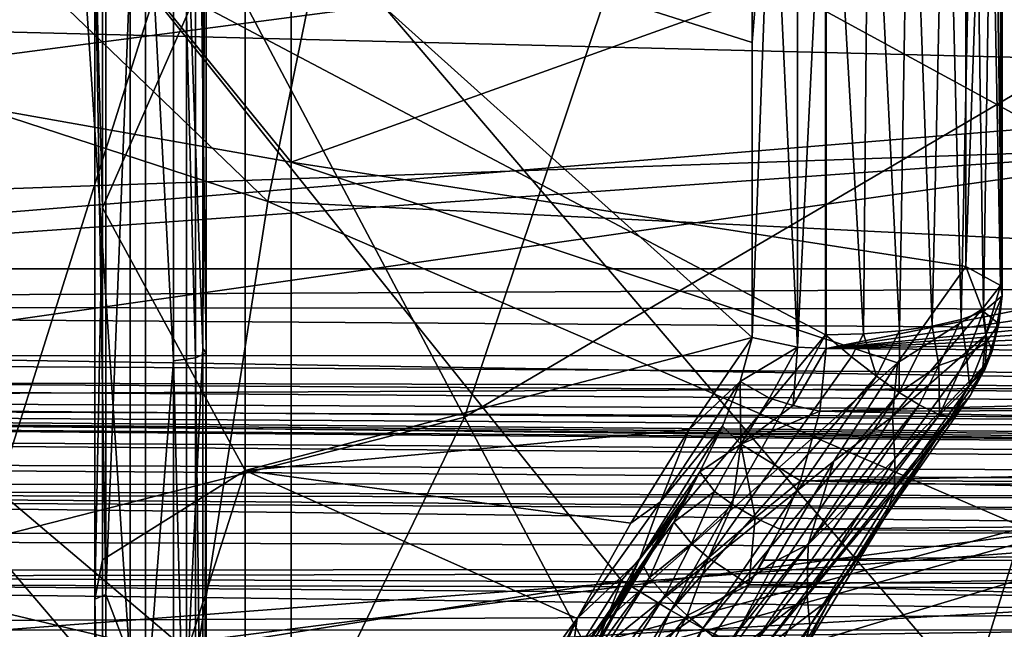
# Model space of a CAD drawing. Header units: metres. Extents: x -150 to 146, y -127 to 82.
# Tile 251 of 382: x 133.03 to 134.66, y 2.4 to 3.41. Entities that reach past the tile are written whole.
import ezdxf

# ---------------------------------------------------------------- set-up
doc = ezdxf.new("R2010")
doc.units = ezdxf.units.M
doc.layers.add('solid_ELLA_AP_WANNE_SW0001', color=7, linetype='CONTINUOUS')

msp = doc.modelspace()

# ---------------------------------------------------------------- linework, layer by layer
at = {"layer": 'solid_ELLA_AP_WANNE_SW0001'}
for points in [[(129.853088, 4.381508, -22.578804), (136.228745, 5.025843, -22.444174), (136.109146, 3.355218, -22.753956)], [(132.015564, 2.840311, 17.958), (133.303772, 3.624611, 16.717237), (132.636765, 4.884572, 16.994432)], [(133.4776, 3.177423, -13.752546), (132.246765, 4.689297, -14.628755), (132.246765, 3.395717, -14.981958)], [(133.4776, 3.177423, -13.752546), (133.4776, 4.37739, -13.418905), (132.246765, 4.689297, -14.628755)], [(133.765945, 2.753757, -16.449776), (133.129791, 3.954199, -16.801424), (134.378601, 4.580938, -15.40819)], [(133.765945, 2.753757, -16.449776), (134.378601, 4.580938, -15.40819), (134.971588, 3.461961, -15.051627)], [(133.439011, 3.11209, -20.136883), (131.962814, 4.531204, -20.862259), (131.784515, 3.652498, -21.143141)], [(133.439011, 3.11209, -20.136883), (133.590683, 3.851442, -19.897945), (131.962814, 4.531204, -20.862259)], [(129.853088, 2.465188, -22.867506), (129.853088, 4.381508, -22.578804), (136.109146, 3.355218, -22.753956)], [(134.599106, 3.579526, -12.258914), (133.4776, 4.37739, -13.418905), (133.4776, 3.177423, -13.752546)], [(133.33075, 2.867922, 16.823189), (133.33075, 4.276328, 16.521431), (133.303772, 3.624611, 16.717237)], [(133.336044, 4.264346, 16.475138), (133.33075, 4.276328, 16.521431), (133.33075, 2.867922, 16.823189)], [(133.336044, 4.264346, 16.475138), (133.336044, 2.859886, 16.776051), (133.318405, 4.253131, 16.43181)], [(133.336044, 4.264346, 16.475138), (133.33075, 2.867922, 16.823189), (133.336044, 2.859886, 16.776051)], [(133.281891, 4.245278, 16.401472), (133.281891, 2.847099, 16.701038), (133.235184, 3.730802, 16.515158)], [(133.318405, 4.253131, 16.43181), (133.318405, 2.852365, 16.73193), (133.281891, 4.245278, 16.401472)], [(133.318405, 2.852365, 16.73193), (133.281891, 2.847099, 16.701038), (133.281891, 4.245278, 16.401472)], [(133.336044, 2.859886, 16.776051), (133.318405, 2.852365, 16.73193), (133.318405, 4.253131, 16.43181)], [(129.547379, 4.215, -4.698092), (129.547379, 3, -4.698092), (141.452621, 3, -4.594197)], [(141.452621, 4.215, -4.594197), (129.547379, 4.215, -4.698092), (141.452621, 3, -4.594197)], [(131.434616, 3.697366, 21.343824), (133.096268, 4.063684, 20.210827), (133.229965, 2.038645, 20.421442)], [(133.096268, 4.063684, 20.210827), (134.695877, 4.053926, 18.993496), (134.829865, 2.03381, 19.204546)], [(133.229965, 2.038645, 20.421442), (133.096268, 4.063684, 20.210827), (134.829865, 2.03381, 19.204546)], [(134.636276, 4.051929, -12.044239), (134.599106, 3.579526, -12.258914), (134.599106, 3.003947, -12.412505)], [(134.656982, 2.972487, -12.282502), (134.636276, 4.051929, -12.044239), (134.599106, 3.003947, -12.412505)], [(134.656982, 4.029456, -11.977439), (134.636276, 4.051929, -12.044239), (134.656982, 2.972487, -12.282502)], [(134.659943, 4.006052, -11.907873), (134.656982, 4.029456, -11.977439), (134.656982, 2.972487, -12.282502)], [(134.644974, 3.983121, -11.83971), (134.659943, 4.006052, -11.907873), (134.659943, 2.955223, -12.211174)], [(134.659943, 4.006052, -11.907873), (134.656982, 2.972487, -12.282502), (134.659943, 2.955223, -12.211174)], [(134.366196, 3.990658, -11.6224), (134.366196, 2.890479, -11.943645), (133.209961, 3.501544, -11.757938)], [(134.42923, 2.89232, -11.95125), (134.366196, 2.890479, -11.943645), (134.366196, 3.990658, -11.6224)], [(134.42923, 2.89232, -11.95125), (134.366196, 3.990658, -11.6224), (134.438354, 3.921513, -11.656581)], [(134.612976, 3.962037, -11.77704), (134.644974, 3.983121, -11.83971), (134.62854, 2.929128, -12.103343)], [(134.644974, 3.983121, -11.83971), (134.659943, 2.955223, -12.211174), (134.62854, 2.929128, -12.103343)], [(134.591705, 2.915938, -12.048841), (134.565872, 3.944065, -11.723617), (134.612976, 3.962037, -11.77704)], [(134.591705, 2.915938, -12.048841), (134.612976, 3.962037, -11.77704), (134.62854, 2.929128, -12.103343)], [(132.264755, 2.370096, -17.828554), (131.562576, 3.695114, -18.151047), (133.129791, 3.954199, -16.801424)], [(132.264755, 2.370096, -17.828554), (133.129791, 3.954199, -16.801424), (133.765945, 2.753757, -16.449776)], [(134.438354, 3.921513, -11.656581), (134.506485, 3.930281, -11.682645), (134.489197, 2.89724, -11.971582)], [(134.489197, 2.89724, -11.971582), (134.506485, 3.930281, -11.682645), (134.543396, 2.905017, -12.003716)], [(134.506485, 3.930281, -11.682645), (134.565872, 3.944065, -11.723617), (134.543396, 2.905017, -12.003716)], [(134.591705, 2.915938, -12.048841), (134.543396, 2.905017, -12.003716), (134.565872, 3.944065, -11.723617)], [(134.42923, 2.89232, -11.95125), (134.438354, 3.921513, -11.656581), (134.489197, 2.89724, -11.971582)], [(129.853088, 3.858704, 22.674004), (129.853088, 1.936225, 22.918356), (143.680511, 3.711792, 22.698515)], [(133.401169, 3.643192, -11.294981), (134.244263, 3.376334, -10.131611), (134.244263, 3.85906, -9.957752)], [(135.097336, 3.030084, -18.846884), (133.590683, 3.851442, -19.897945), (133.439011, 3.11209, -20.136883)], [(135.097336, 3.030084, -18.846884), (135.237793, 3.594113, -18.625631), (133.590683, 3.851442, -19.897945)], [(134.244263, 3.85906, -9.957752), (134.244263, 3.376334, -10.131611), (134.276978, 3.777947, -9.950624)], [(134.319443, 3.769622, -9.928696), (134.319458, 2.869829, -10.225119), (134.367142, 3.834552, -9.894506)], [(134.319458, 2.869829, -10.225119), (134.367142, 2.867487, -10.216779), (134.367142, 3.834552, -9.894506)], [(138.057144, 3.606514, -9.911372), (134.367142, 3.834552, -9.894506), (134.367142, 2.867487, -10.216779)], [(134.244263, 2.885817, -10.282084), (134.319458, 2.869829, -10.225119), (134.276978, 3.777947, -9.950624)], [(134.244263, 3.376334, -10.131611), (134.244263, 2.885817, -10.282084), (134.276978, 3.777947, -9.950624)], [(134.319443, 3.769622, -9.928696), (134.276978, 3.777947, -9.950624), (134.319458, 2.869829, -10.225119)], [(130.281006, 3.742246, 16.565437), (133.235184, 3.730802, 16.515158), (130.281006, 2.257224, 16.832203)], [(130.281006, 2.257224, 16.832203), (133.235184, 3.730802, 16.515158), (133.235184, 2.250325, 16.781101)], [(133.281891, 2.847099, 16.701038), (133.235184, 2.250325, 16.781101), (133.235184, 3.730802, 16.515158)], [(129.853088, 1.936225, 22.918356), (143.680511, 1.86187, 22.924517), (143.680511, 3.711792, 22.698515)], [(135.500458, 3.684052, 4.416141), (129.54837, 2.903948, 4.468084), (129.54837, 3.684052, 4.468084)], [(135.663254, 2.805588, 4.41472), (129.54837, 2.903948, 4.468084), (135.500458, 3.684052, 4.416141)], [(137.234436, 3.698737, -8.753811), (137.345688, 3.284823, -8.782707), (129.747467, 3.476222, -8.487458)], [(131.545151, 1.853793, 21.517935), (131.434616, 3.697366, 21.343824), (133.229965, 2.038645, 20.421442)], [(133.151138, 3.584285, -11.674529), (133.164124, 3.101766, -11.768927), (133.164124, 3.679835, -11.601181)], [(133.164124, 3.679835, -11.601181), (133.164124, 3.101766, -11.768927), (133.401169, 3.643192, -11.294981)], [(133.319977, 2.35221, -20.324377), (131.784515, 3.652498, -21.143141), (131.64502, 2.749686, -21.362877)], [(133.319977, 2.35221, -20.324377), (133.439011, 3.11209, -20.136883), (131.784515, 3.652498, -21.143141)], [(133.164124, 3.101766, -11.768927), (133.401169, 2.664879, -11.564941), (133.401169, 3.643192, -11.294981)], [(133.401169, 3.643192, -11.294981), (134.244263, 2.885817, -10.282084), (134.244263, 3.376334, -10.131611)], [(133.401169, 2.664879, -11.564941), (134.244263, 2.885817, -10.282084), (133.401169, 3.643192, -11.294981)], [(132.015564, 2.840311, 17.958), (132.667877, 1.609395, 17.58305), (133.303772, 3.624611, 16.717237)], [(132.667877, 1.609395, 17.58305), (133.303772, 2.289764, 16.951723), (133.303772, 3.624611, 16.717237)], [(133.33075, 2.867922, 16.823189), (133.303772, 3.624611, 16.717237), (133.303772, 2.289764, 16.951723)], [(137.940369, 3.399328, -9.986482), (138.057144, 3.606514, -9.911372), (134.367142, 2.867487, -10.216779)], [(133.169708, 3.595855, -11.712215), (133.169708, 2.45869, -12.002542), (133.151138, 3.584285, -11.674529)], [(133.209961, 3.501544, -11.757938), (133.169708, 2.45869, -12.002542), (133.169708, 3.595855, -11.712215)], [(133.151138, 3.584285, -11.674529), (133.151138, 2.450779, -11.963922), (133.164124, 3.101766, -11.768927)], [(133.169708, 2.45869, -12.002542), (133.151138, 2.450779, -11.963922), (133.151138, 3.584285, -11.674529)], [(134.599106, 3.003947, -12.412505), (134.599106, 3.579526, -12.258914), (133.4776, 3.177423, -13.752546)], [(129.749847, 2.827663, 7.472099), (137.984619, 3.413049, 7.487222), (137.990891, 3.502655, 7.43461)], [(129.749847, 2.827663, 7.472099), (137.990891, 3.502655, 7.43461), (129.749847, 3.467389, 7.118554)], [(133.209961, 3.501544, -11.757938), (133.209961, 2.352619, -12.040561), (133.169708, 2.45869, -12.002542)], [(134.026596, 2.482006, -12.029112), (133.209961, 2.352619, -12.040561), (133.209961, 3.501544, -11.757938)], [(134.366196, 2.890479, -11.943645), (134.026596, 2.482006, -12.029112), (133.209961, 3.501544, -11.757938)], [(137.345688, 3.284823, -8.782707), (129.74968, 3.019503, -8.517437), (129.747467, 3.476222, -8.487458)], [(134.386536, 1.582664, -15.988468), (133.765945, 2.753757, -16.449776), (134.971588, 3.461961, -15.051627)], [(134.386536, 1.582664, -15.988468), (134.971588, 3.461961, -15.051627), (135.544739, 2.37345, -14.59583)], [(129.749847, 2.827663, 7.472099), (137.945999, 2.776577, 7.811325), (137.984619, 3.413049, 7.487222)], [(133.4776, 1.952715, -13.979108), (132.246765, 3.395717, -14.981958), (132.246765, 2.076264, -15.221008)], [(133.4776, 1.952715, -13.979108), (133.4776, 3.177423, -13.752546), (132.246765, 3.395717, -14.981958)], [(137.788788, 3.199349, -10.05511), (137.940369, 3.399328, -9.986482), (134.367142, 2.867487, -10.216779)], [(129.853088, 2.465188, -22.867506), (136.109146, 3.355218, -22.753956), (136.04567, 1.661053, -22.939941)], [(132.747726, 2.045075, -8.622144), (129.74968, 3.019503, -8.517437), (137.345688, 3.284823, -8.782707)], [(133.072754, 2.093714, -8.633493), (132.747726, 2.045075, -8.622144), (137.345688, 3.284823, -8.782707)], [(133.397171, 2.093745, -8.644823), (133.072754, 2.093714, -8.633493), (137.345688, 3.284823, -8.782707)], [(133.722153, 2.045167, -8.656171), (133.397171, 2.093745, -8.644823), (137.345688, 3.284823, -8.782707)], [(134.031174, 1.95116, -8.666963), (133.722153, 2.045167, -8.656171), (137.345688, 3.284823, -8.782707)], [(134.324738, 1.810911, -8.677214), (134.031174, 1.95116, -8.666963), (137.345688, 3.284823, -8.782707)], [(134.589722, 1.632701, -8.686467), (134.324738, 1.810911, -8.677214), (137.345688, 3.284823, -8.782707)], [(134.825165, 1.415916, -8.69469), (134.589722, 1.632701, -8.686467), (137.345688, 3.284823, -8.782707)], [(137.700226, 3.103782, -10.086637), (137.788788, 3.199349, -10.05511), (134.367142, 2.867487, -10.216779)], [(134.485519, 2.843985, -12.600792), (133.4776, 3.177423, -13.752546), (133.4776, 1.952715, -13.979108)], [(134.485519, 2.843985, -12.600792), (134.599106, 3.003947, -12.412505), (133.4776, 3.177423, -13.752546)], [(134.981201, 2.447114, -19.029825), (133.439011, 3.11209, -20.136883), (133.319977, 2.35221, -20.324377)], [(134.981201, 2.447114, -19.029825), (135.097336, 3.030084, -18.846884), (133.439011, 3.11209, -20.136883)], [(133.151138, 2.450779, -11.963922), (133.164124, 2.516111, -11.907887), (133.164124, 3.101766, -11.768927)], [(133.164124, 3.101766, -11.768927), (133.164124, 2.516111, -11.907887), (133.401169, 2.664879, -11.564941)], [(137.603516, 3.012213, -10.116121), (137.700226, 3.103782, -10.086637), (134.367142, 2.867487, -10.216779)], [(137.499146, 2.925456, -10.143446), (137.603516, 3.012213, -10.116121), (134.367142, 2.867487, -10.216779)], [(141.452621, 3, -4.594197), (129.547379, 3, -4.698092), (129.547394, 2.939967, -4.705997)], [(141.452621, 2.925277, -4.602616), (141.452621, 3, -4.594197), (129.547394, 2.939967, -4.705997)], [(134.626556, 2.932921, -12.371813), (134.599106, 3.003947, -12.412505), (134.485519, 2.843985, -12.600792)], [(134.626556, 2.932921, -12.371813), (134.656982, 2.972487, -12.282502), (134.599106, 3.003947, -12.412505)], [(134.626556, 2.932921, -12.371813), (134.632584, 2.889864, -12.340782), (134.656982, 2.972487, -12.282502)], [(134.632584, 2.889864, -12.340782), (134.659943, 2.955223, -12.211174), (134.656982, 2.972487, -12.282502)], [(134.654221, 2.908832, -12.199554), (134.62854, 2.929128, -12.103343), (134.659943, 2.955223, -12.211174)], [(134.632584, 2.889864, -12.340782), (134.643021, 2.863276, -12.264937), (134.659943, 2.955223, -12.211174)], [(134.643021, 2.863276, -12.264937), (134.654221, 2.908832, -12.199554), (134.659943, 2.955223, -12.211174)], [(141.452621, 2.8543, -4.627452), (129.547394, 2.939967, -4.705997), (129.54744, 2.856518, -4.747808)], [(141.452621, 2.8543, -4.627452), (141.452621, 2.925277, -4.602616), (129.547394, 2.939967, -4.705997)], [(134.477249, 2.754688, -12.62273), (134.626556, 2.932921, -12.371813), (134.485519, 2.843985, -12.600792)], [(134.477249, 2.754688, -12.62273), (134.632584, 2.889864, -12.340782), (134.626556, 2.932921, -12.371813)], [(137.38768, 2.844299, -10.168522), (137.499146, 2.925456, -10.143446), (134.367142, 2.867487, -10.216779)], [(134.554672, 2.839354, -12.041095), (134.543396, 2.905017, -12.003716), (134.591705, 2.915938, -12.048841)], [(134.554672, 2.839354, -12.041095), (134.591705, 2.915938, -12.048841), (134.600388, 2.855649, -12.088316)], [(134.600388, 2.855649, -12.088316), (134.591705, 2.915938, -12.048841), (134.62854, 2.929128, -12.103343)], [(134.600388, 2.855649, -12.088316), (134.62854, 2.929128, -12.103343), (134.634155, 2.879216, -12.142066)], [(134.634155, 2.879216, -12.142066), (134.62854, 2.929128, -12.103343), (134.654221, 2.908832, -12.199554)], [(135.663254, 2.805588, 4.41472), (129.550003, 2.777331, 4.403159), (129.54837, 2.903948, 4.468084)], [(134.488693, 2.7946, -12.020749), (134.489197, 2.89724, -11.971582), (134.543396, 2.905017, -12.003716)], [(134.488693, 2.7946, -12.020749), (134.543396, 2.905017, -12.003716), (134.554672, 2.839354, -12.041095)], [(134.630859, 2.832639, -12.209339), (134.634155, 2.879216, -12.142066), (134.654221, 2.908832, -12.199554)], [(134.643021, 2.863276, -12.264937), (134.630859, 2.832639, -12.209339), (134.654221, 2.908832, -12.199554)], [(134.139618, 2.732968, -10.487307), (134.244263, 2.885817, -10.282084), (133.401169, 2.664879, -11.564941)], [(134.108612, 2.432378, -12.057847), (134.026596, 2.482006, -12.029112), (134.366196, 2.890479, -11.943645)], [(134.108612, 2.432378, -12.057847), (134.366196, 2.890479, -11.943645), (134.409393, 2.854031, -11.959132)], [(134.223999, 2.81288, -10.326525), (134.244263, 2.885817, -10.282084), (134.139618, 2.732968, -10.487307)], [(134.223999, 2.81288, -10.326525), (134.319458, 2.869829, -10.225119), (134.244263, 2.885817, -10.282084)], [(134.42923, 2.89232, -11.95125), (134.409393, 2.854031, -11.959132), (134.366196, 2.890479, -11.943645)], [(134.42923, 2.89232, -11.95125), (134.45076, 2.821654, -11.985166), (134.409393, 2.854031, -11.959132)], [(134.42923, 2.89232, -11.95125), (134.489197, 2.89724, -11.971582), (134.45076, 2.821654, -11.985166)], [(134.488693, 2.7946, -12.020749), (134.45076, 2.821654, -11.985166), (134.489197, 2.89724, -11.971582)], [(134.477249, 2.754688, -12.62273), (134.481171, 2.68442, -12.598212), (134.632584, 2.889864, -12.340782)], [(134.481171, 2.68442, -12.598212), (134.627335, 2.836518, -12.294705), (134.632584, 2.889864, -12.340782)], [(134.627335, 2.836518, -12.294705), (134.643021, 2.863276, -12.264937), (134.632584, 2.889864, -12.340782)], [(133.33075, 1.439087, 17.005106), (133.33075, 2.867922, 16.823189), (133.303772, 2.289764, 16.951723)], [(133.336044, 2.859886, 16.776051), (133.33075, 2.867922, 16.823189), (133.33075, 1.439087, 17.005106)], [(134.223999, 2.81288, -10.326525), (134.272919, 2.785309, -10.269009), (134.319458, 2.869829, -10.225119)], [(134.272919, 2.785309, -10.269009), (134.312408, 2.772921, -10.251038), (134.319458, 2.869829, -10.225119)], [(134.312408, 2.772921, -10.251038), (134.367142, 2.867487, -10.216779), (134.319458, 2.869829, -10.225119)], [(134.312408, 2.772921, -10.251038), (134.35672, 2.763756, -10.245514), (134.367142, 2.867487, -10.216779)], [(137.38768, 2.844299, -10.168522), (134.367142, 2.867487, -10.216779), (134.35672, 2.763756, -10.245514)], [(134.605682, 2.806786, -12.155714), (134.600388, 2.855649, -12.088316), (134.634155, 2.879216, -12.142066)], [(134.630859, 2.832639, -12.209339), (134.605682, 2.806786, -12.155714), (134.634155, 2.879216, -12.142066)], [(141.452621, 2.79063, -4.667459), (129.54744, 2.856518, -4.747808), (129.547455, 2.817955, -4.78633)], [(141.452621, 2.79063, -4.667459), (141.452621, 2.8543, -4.627452), (129.54744, 2.856518, -4.747808)], [(133.318405, 2.852365, 16.73193), (133.318405, 1.43128, 16.912863), (133.281891, 2.847099, 16.701038)], [(133.336044, 2.859886, 16.776051), (133.336044, 1.435054, 16.95746), (133.318405, 2.852365, 16.73193)], [(133.336044, 1.435054, 16.95746), (133.318405, 1.43128, 16.912863), (133.318405, 2.852365, 16.73193)], [(133.336044, 2.859886, 16.776051), (133.33075, 1.439087, 17.005106), (133.336044, 1.435054, 16.95746)], [(134.45076, 2.821654, -11.985166), (134.108612, 2.432378, -12.057847), (134.409393, 2.854031, -11.959132)], [(134.555832, 2.757611, -12.132016), (134.554672, 2.839354, -12.041095), (134.600388, 2.855649, -12.088316)], [(134.605682, 2.806786, -12.155714), (134.555832, 2.757611, -12.132016), (134.600388, 2.855649, -12.088316)], [(134.607254, 2.790039, -12.245268), (134.630859, 2.832639, -12.209339), (134.643021, 2.863276, -12.264937)], [(134.627335, 2.836518, -12.294705), (134.607254, 2.790039, -12.245268), (134.643021, 2.863276, -12.264937)], [(133.281891, 2.847099, 16.701038), (133.281891, 1.428638, 16.881638), (133.235184, 2.250325, 16.781101)], [(133.318405, 1.43128, 16.912863), (133.281891, 1.428638, 16.881638), (133.281891, 2.847099, 16.701038)], [(134.380051, 2.680421, -12.773605), (134.485519, 2.843985, -12.600792), (133.4776, 1.952715, -13.979108)], [(137.269913, 2.769556, -10.191263), (137.38768, 2.844299, -10.168522), (134.35672, 2.763756, -10.245514)], [(134.477249, 2.754688, -12.62273), (134.485519, 2.843985, -12.600792), (134.380051, 2.680421, -12.773605)], [(134.480606, 2.632122, -12.548998), (134.607254, 2.790039, -12.245268), (134.627335, 2.836518, -12.294705)], [(134.481171, 2.68442, -12.598212), (134.480606, 2.632122, -12.548998), (134.627335, 2.836518, -12.294705)], [(134.488693, 2.7946, -12.020749), (134.554672, 2.839354, -12.041095), (134.521759, 2.773902, -12.064518)], [(134.555832, 2.757611, -12.132016), (134.521759, 2.773902, -12.064518), (134.554672, 2.839354, -12.041095)], [(134.630859, 2.832639, -12.209339), (134.575195, 2.754449, -12.197409), (134.605682, 2.806786, -12.155714)], [(134.607254, 2.790039, -12.245268), (134.575195, 2.754449, -12.197409), (134.630859, 2.832639, -12.209339)], [(141.452621, 2.737459, -4.72063), (129.547455, 2.817955, -4.78633), (129.547455, 2.789911, -4.831796)], [(141.452621, 2.737459, -4.72063), (141.452621, 2.79063, -4.667459), (129.547455, 2.817955, -4.78633)], [(129.749863, 2.152398, 7.751781), (137.945999, 2.776577, 7.811325), (129.749847, 2.827663, 7.472099)], [(134.45076, 2.821654, -11.985166), (134.162247, 2.402077, -12.098369), (134.108612, 2.432378, -12.057847)], [(134.45076, 2.821654, -11.985166), (134.488693, 2.7946, -12.020749), (134.162247, 2.402077, -12.098369)], [(138.599243, 2.736962, 4.389098), (129.550003, 2.777331, 4.403159), (135.663254, 2.805588, 4.41472)], [(134.223999, 2.81288, -10.326525), (134.139618, 2.732968, -10.487307), (134.091507, 2.612933, -10.584743)], [(134.194534, 2.738511, -10.37201), (134.223999, 2.81288, -10.326525), (134.091507, 2.612933, -10.584743)], [(134.194534, 2.738511, -10.37201), (134.225174, 2.708501, -10.313107), (134.223999, 2.81288, -10.326525)], [(134.225174, 2.708501, -10.313107), (134.272919, 2.785309, -10.269009), (134.223999, 2.81288, -10.326525)], [(134.605682, 2.806786, -12.155714), (134.575195, 2.754449, -12.197409), (134.555832, 2.757611, -12.132016)], [(141.452621, 2.697452, -4.7843), (129.547455, 2.789911, -4.831796), (129.547424, 2.773457, -4.880405)], [(141.452621, 2.697452, -4.7843), (141.452621, 2.737459, -4.72063), (129.547455, 2.789911, -4.831796)], [(134.207596, 2.380337, -12.152621), (134.162247, 2.402077, -12.098369), (134.488693, 2.7946, -12.020749)], [(134.207596, 2.380337, -12.152621), (134.488693, 2.7946, -12.020749), (134.521759, 2.773902, -12.064518)], [(134.225174, 2.708501, -10.313107), (134.312408, 2.772921, -10.251038), (134.272919, 2.785309, -10.269009)], [(134.464798, 2.586766, -12.496981), (134.575195, 2.754449, -12.197409), (134.607254, 2.790039, -12.245268)], [(134.480606, 2.632122, -12.548998), (134.464798, 2.586766, -12.496981), (134.607254, 2.790039, -12.245268)], [(141.452621, 2.672616, -4.855277), (129.547424, 2.773457, -4.880405), (129.547379, 2.768092, -4.93)], [(141.452621, 2.664197, -5.13), (129.547379, 2.768092, -5.13), (129.547379, 2.758864, -5.211908)], [(141.452621, 2.664197, -5.13), (129.547379, 2.768092, -4.93), (129.547379, 2.768092, -5.13)], [(141.452621, 2.664197, -5.13), (141.452621, 2.664197, -4.93), (129.547379, 2.768092, -4.93)], [(141.452621, 2.672616, -4.855277), (129.547379, 2.768092, -4.93), (141.452621, 2.664197, -4.93)], [(141.452621, 2.672616, -4.855277), (141.452621, 2.697452, -4.7843), (129.547424, 2.773457, -4.880405)], [(141.452621, 2.644452, 4.364197), (129.550003, 2.640794, 4.363334), (129.550003, 2.777331, 4.403159)], [(141.452621, 2.644452, 4.364197), (129.550003, 2.777331, 4.403159), (138.599243, 2.736962, 4.389098)], [(129.749863, 2.152398, 7.751781), (137.915054, 2.10947, 8.067254), (137.945999, 2.776577, 7.811325)], [(134.521759, 2.773902, -12.064518), (134.240967, 2.368768, -12.215384), (134.207596, 2.380337, -12.152621)], [(134.225174, 2.708501, -10.313107), (134.35672, 2.763756, -10.245514), (134.312408, 2.772921, -10.251038)], [(134.555832, 2.757611, -12.132016), (134.240967, 2.368768, -12.215384), (134.521759, 2.773902, -12.064518)], [(137.14679, 2.701991, -10.211607), (137.269913, 2.769556, -10.191263), (134.35672, 2.763756, -10.245514)], [(141.452621, 2.657573, -5.188789), (129.547379, 2.758864, -5.211908), (129.547379, 2.73164, -5.289709)], [(141.452621, 2.657573, -5.188789), (141.452621, 2.664197, -5.13), (129.547379, 2.758864, -5.211908)], [(132.95192, 1.073385, -17.382395), (132.264755, 2.370096, -17.828554), (133.765945, 2.753757, -16.449776)], [(132.95192, 1.073385, -17.382395), (133.765945, 2.753757, -16.449776), (134.386536, 1.582664, -15.988468)], [(134.225174, 2.708501, -10.313107), (134.324341, 2.647804, -10.276674), (134.35672, 2.763756, -10.245514)], [(134.259918, 2.365637, -12.280781), (134.240967, 2.368768, -12.215384), (134.555832, 2.757611, -12.132016)], [(134.259918, 2.365637, -12.280781), (134.555832, 2.757611, -12.132016), (134.575195, 2.754449, -12.197409)], [(134.375092, 2.452756, -12.555385), (134.259918, 2.365637, -12.280781), (134.575195, 2.754449, -12.197409)], [(137.14679, 2.701991, -10.211607), (134.35672, 2.763756, -10.245514), (134.324341, 2.647804, -10.276674)], [(134.477249, 2.754688, -12.62273), (134.380051, 2.680421, -12.773605), (134.337006, 2.542053, -12.851449)], [(134.477249, 2.754688, -12.62273), (134.337006, 2.542053, -12.851449), (134.481171, 2.68442, -12.598212)], [(134.471329, 2.605226, -12.384301), (134.375092, 2.452756, -12.555385), (134.575195, 2.754449, -12.197409)], [(134.464798, 2.586766, -12.496981), (134.471329, 2.605226, -12.384301), (134.575195, 2.754449, -12.197409)], [(133.23439, 1.576813, -20.459192), (131.64502, 2.749686, -21.362877), (131.547623, 1.829788, -21.518869)], [(133.23439, 1.576813, -20.459192), (133.319977, 2.35221, -20.324377), (131.64502, 2.749686, -21.362877)], [(134.056442, 2.515731, -10.634936), (134.194534, 2.738511, -10.37201), (134.091507, 2.612933, -10.584743)], [(134.157043, 2.662816, -10.418863), (134.194534, 2.738511, -10.37201), (134.056442, 2.515731, -10.634936)], [(134.157043, 2.662816, -10.418863), (134.225174, 2.708501, -10.313107), (134.194534, 2.738511, -10.37201)], [(141.452621, 2.638033, -5.244631), (129.547379, 2.73164, -5.289709), (129.547379, 2.687786, -5.359502)], [(141.452621, 2.638033, -5.244631), (141.452621, 2.657573, -5.188789), (129.547379, 2.73164, -5.289709)], [(134.042587, 2.577158, -10.674622), (134.139618, 2.732968, -10.487307), (133.401169, 2.664879, -11.564941)], [(134.091507, 2.612933, -10.584743), (134.139618, 2.732968, -10.487307), (134.042587, 2.577158, -10.674622)], [(134.157043, 2.662816, -10.418863), (134.181488, 2.630083, -10.346096), (134.225174, 2.708501, -10.313107)], [(134.181488, 2.630083, -10.346096), (134.211304, 2.608386, -10.317296), (134.225174, 2.708501, -10.313107)], [(134.211304, 2.608386, -10.317296), (134.249222, 2.585972, -10.300731), (134.225174, 2.708501, -10.313107)], [(134.249222, 2.585972, -10.300731), (134.324341, 2.647804, -10.276674), (134.225174, 2.708501, -10.313107)], [(137.019394, 2.642248, -10.229526), (137.14679, 2.701991, -10.211607), (134.324341, 2.647804, -10.276674)], [(141.452621, 2.606558, -5.294724), (129.547379, 2.687786, -5.359502), (129.547379, 2.629502, -5.417786)], [(141.452621, 2.606558, -5.294724), (141.452621, 2.638033, -5.244631), (129.547379, 2.687786, -5.359502)], [(134.282578, 2.51392, -12.931643), (134.380051, 2.680421, -12.773605), (133.4776, 1.952715, -13.979108)], [(134.337006, 2.542053, -12.851449), (134.380051, 2.680421, -12.773605), (134.282578, 2.51392, -12.931643)], [(134.481171, 2.68442, -12.598212), (134.335663, 2.456555, -12.840404), (134.480606, 2.632122, -12.548998)], [(134.337006, 2.542053, -12.851449), (134.335663, 2.456555, -12.840404), (134.481171, 2.68442, -12.598212)], [(133.164124, 1.924301, -12.017723), (133.401169, 1.667079, -11.750332), (133.401169, 2.664879, -11.564941)], [(133.164124, 2.516111, -11.907887), (133.164124, 1.924301, -12.017723), (133.401169, 2.664879, -11.564941)], [(133.953018, 2.419044, -10.845099), (133.401169, 2.664879, -11.564941), (133.401169, 1.667079, -11.750332)], [(133.953018, 2.419044, -10.845099), (134.042587, 2.577158, -10.674622), (133.401169, 2.664879, -11.564941)], [(134.157043, 2.662816, -10.418863), (134.056442, 2.515731, -10.634936), (134.129547, 2.614369, -10.448971)], [(134.114014, 2.578919, -10.428604), (134.157043, 2.662816, -10.418863), (134.129547, 2.614369, -10.448971)], [(134.114014, 2.578919, -10.428604), (134.181488, 2.630083, -10.346096), (134.157043, 2.662816, -10.418863)], [(141.452621, 2.644452, 4.364197), (141.517685, 2.598217, 4.356473), (129.550003, 2.640794, 4.363334)], [(141.541107, 2.500581, 4.350041), (129.550003, 2.499443, 4.35), (129.550003, 2.640794, 4.363334)], [(141.535126, 2.553221, 4.351879), (141.541107, 2.500581, 4.350041), (129.550003, 2.640794, 4.363334)], [(141.517685, 2.598217, 4.356473), (141.535126, 2.553221, 4.351879), (129.550003, 2.640794, 4.363334)], [(134.249222, 2.585972, -10.300731), (134.290024, 2.567379, -10.297679), (134.324341, 2.647804, -10.276674)], [(136.88884, 2.590833, -10.245019), (134.324341, 2.647804, -10.276674), (134.290024, 2.567379, -10.297679)], [(136.88884, 2.590833, -10.245019), (137.019394, 2.642248, -10.229526), (134.324341, 2.647804, -10.276674)], [(141.452621, 2.562303, -5.338465), (129.547379, 2.629502, -5.417786), (129.547379, 2.559709, -5.46164)], [(141.452621, 2.562303, -5.338465), (141.452621, 2.606558, -5.294724), (129.547379, 2.629502, -5.417786)], [(134.114014, 2.578919, -10.428604), (134.143295, 2.543257, -10.358706), (134.181488, 2.630083, -10.346096)], [(134.143295, 2.543257, -10.358706), (134.211304, 2.608386, -10.317296), (134.181488, 2.630083, -10.346096)], [(134.335663, 2.456555, -12.840404), (134.339783, 2.406912, -12.788673), (134.480606, 2.632122, -12.548998)], [(134.480606, 2.632122, -12.548998), (134.339783, 2.406912, -12.788673), (134.464798, 2.586766, -12.496981)], [(134.091507, 2.612933, -10.584743), (134.042587, 2.577158, -10.674622), (133.953018, 2.419044, -10.845099)], [(134.056442, 2.515731, -10.634936), (134.091507, 2.612933, -10.584743), (133.953018, 2.419044, -10.845099)], [(134.056442, 2.515731, -10.634936), (134.012177, 2.421009, -10.679218), (134.129547, 2.614369, -10.448971)], [(134.066467, 2.517638, -10.508804), (134.129547, 2.614369, -10.448971), (134.012177, 2.421009, -10.679218)], [(134.062073, 2.50792, -10.455055), (134.129547, 2.614369, -10.448971), (134.066467, 2.517638, -10.508804)], [(134.114014, 2.578919, -10.428604), (134.129547, 2.614369, -10.448971), (134.062073, 2.50792, -10.455055)], [(134.143295, 2.543257, -10.358706), (134.171707, 2.519632, -10.334646), (134.211304, 2.608386, -10.317296)], [(134.171707, 2.519632, -10.334646), (134.249222, 2.585972, -10.300731), (134.211304, 2.608386, -10.317296)], [(134.464798, 2.586766, -12.496981), (134.375092, 2.452756, -12.555385), (134.471329, 2.605226, -12.384301)], [(136.756317, 2.548109, -10.258112), (136.88884, 2.590833, -10.245019), (134.290024, 2.567379, -10.297679)], [(134.464798, 2.586766, -12.496981), (134.328354, 2.363393, -12.734009), (134.375092, 2.452756, -12.555385)], [(134.339783, 2.406912, -12.788673), (134.328354, 2.363393, -12.734009), (134.464798, 2.586766, -12.496981)], [(134.114014, 2.578919, -10.428604), (134.062073, 2.50792, -10.455055), (134.073547, 2.486944, -10.405836)], [(134.114014, 2.578919, -10.428604), (134.073547, 2.486944, -10.405836), (134.143295, 2.543257, -10.358706)], [(134.171707, 2.519632, -10.334646), (134.238586, 2.474932, -10.321211), (134.249222, 2.585972, -10.300731)], [(134.238586, 2.474932, -10.321211), (134.290024, 2.567379, -10.297679), (134.249222, 2.585972, -10.300731)], [(141.452621, 2.510235, -5.370101), (141.452621, 2.562303, -5.338465), (129.547379, 2.559709, -5.46164)], [(141.452621, 2.510235, -5.370101), (129.547379, 2.559709, -5.46164), (129.547379, 2.481908, -5.488863)], [(134.238586, 2.474932, -10.321211), (134.263092, 2.516057, -10.310822), (134.290024, 2.567379, -10.297679)], [(136.756317, 2.548109, -10.258112), (134.290024, 2.567379, -10.297679), (134.263092, 2.516057, -10.310822)], [(134.143295, 2.543257, -10.358706), (134.073547, 2.486944, -10.405836), (134.099228, 2.457605, -10.36774)], [(134.143295, 2.543257, -10.358706), (134.099228, 2.457605, -10.36774), (134.171707, 2.519632, -10.334646)], [(134.337006, 2.542053, -12.851449), (134.282578, 2.51392, -12.931643), (134.192932, 2.345035, -13.07563)], [(134.337006, 2.542053, -12.851449), (134.192932, 2.345035, -13.07563), (134.335663, 2.456555, -12.840404)], [(136.623062, 2.514295, -10.268847), (136.756317, 2.548109, -10.258112), (134.263092, 2.516057, -10.310822)], [(141.452621, 2.454566, -5.388501), (141.452621, 2.510235, -5.370101), (129.547379, 2.481908, -5.488863)], [(133.151138, 2.450779, -11.963922), (133.164124, 1.924301, -12.017723), (133.164124, 2.516111, -11.907887)], [(134.192932, 2.345035, -13.07563), (134.282578, 2.51392, -12.931643), (133.4776, 1.952715, -13.979108)], [(133.812622, 2.151028, -10.590143), (134.066467, 2.517638, -10.508804), (133.894531, 2.20575, -10.849988)], [(134.062073, 2.50792, -10.455055), (134.066467, 2.517638, -10.508804), (133.812622, 2.151028, -10.590143)], [(134.062073, 2.50792, -10.455055), (133.812622, 2.151028, -10.590143), (133.81543, 2.131884, -10.505804)], [(134.073547, 2.486944, -10.405836), (134.062073, 2.50792, -10.455055), (133.81543, 2.131884, -10.505804)], [(133.894531, 2.20575, -10.849988), (134.066467, 2.517638, -10.508804), (133.976852, 2.36272, -10.687787)], [(133.937637, 2.306283, -10.864376), (134.012177, 2.421009, -10.679218), (134.056442, 2.515731, -10.634936)], [(133.937637, 2.306283, -10.864376), (134.056442, 2.515731, -10.634936), (133.953018, 2.419044, -10.845099)], [(133.976852, 2.36272, -10.687787), (134.066467, 2.517638, -10.508804), (134.012177, 2.421009, -10.679218)], [(134.171707, 2.519632, -10.334646), (134.099228, 2.457605, -10.36774), (134.135895, 2.423587, -10.345551)], [(134.171707, 2.519632, -10.334646), (134.135895, 2.423587, -10.345551), (134.238586, 2.474932, -10.321211)], [(136.623062, 2.514295, -10.268847), (134.263092, 2.516057, -10.310822), (134.238586, 2.474932, -10.321211)], [(136.293808, 2.419014, -10.297612), (136.623062, 2.514295, -10.268847), (134.238586, 2.474932, -10.321211)], [(141.541107, 2.500581, 4.350041), (141.535248, 2.447484, 4.351843), (129.550003, 2.499443, 4.35)], [(141.452621, 2.355547, 4.364197), (129.550003, 2.35829, 4.36351), (129.550003, 2.499443, 4.35)], [(141.5177, 2.401765, 4.35647), (141.452621, 2.355547, 4.364197), (129.550003, 2.499443, 4.35)], [(141.535248, 2.447484, 4.351843), (141.5177, 2.401765, 4.35647), (129.550003, 2.499443, 4.35)], [(141.452621, 2.454566, -5.388501), (129.547379, 2.481908, -5.488863), (129.547379, 2.4, -5.498093)], [(134.026596, 2.482006, -12.029112), (133.741379, 2.031714, -12.108252), (133.209961, 2.352619, -12.040561)], [(133.838028, 1.992335, -12.136217), (133.741379, 2.031714, -12.108252), (134.026596, 2.482006, -12.029112)], [(134.073547, 2.486944, -10.405836), (133.81543, 2.131884, -10.505804), (133.834793, 2.11197, -10.466761)], [(134.099228, 2.457605, -10.36774), (134.073547, 2.486944, -10.405836), (133.834793, 2.11197, -10.466761)], [(134.108612, 2.432378, -12.057847), (133.838028, 1.992335, -12.136217), (134.026596, 2.482006, -12.029112)], [(134.135895, 2.423587, -10.345551), (134.178665, 2.389465, -10.342405), (134.238586, 2.474932, -10.321211)], [(136.293808, 2.419014, -10.297612), (134.238586, 2.474932, -10.321211), (134.178665, 2.389465, -10.342405)], [(130.206863, 2.381775, -22.87612), (129.853088, 2.465188, -22.867506), (136.04567, 1.661053, -22.939941)], [(133.169708, 2.45869, -12.002542), (133.169708, 1.298964, -12.182728), (133.151138, 2.450779, -11.963922)], [(133.209961, 2.352619, -12.040561), (133.169708, 1.298964, -12.182728), (133.169708, 2.45869, -12.002542)], [(134.099228, 2.457605, -10.36774), (133.834793, 2.11197, -10.466761), (133.864532, 2.087881, -10.43813)], [(134.135895, 2.423587, -10.345551), (134.099228, 2.457605, -10.36774), (133.864532, 2.087881, -10.43813)], [(134.192932, 2.345035, -13.07563), (134.198074, 2.206426, -13.065454), (134.335663, 2.456555, -12.840404)], [(134.335663, 2.456555, -12.840404), (134.198074, 2.206426, -13.065454), (134.339783, 2.406912, -12.788673)], [(141.452621, 2.454566, -5.388501), (129.547379, 2.4, -5.498093), (141.452621, 2.4, -5.394197)], [(133.151138, 2.450779, -11.963922), (133.151138, 1.294785, -12.143528), (133.164124, 1.924301, -12.017723)], [(133.169708, 1.298964, -12.182728), (133.151138, 1.294785, -12.143528), (133.151138, 2.450779, -11.963922)], [(134.890121, 1.848847, -19.173313), (134.981201, 2.447114, -19.029825), (133.319977, 2.35221, -20.324377)], [(134.375092, 2.452756, -12.555385), (134.286407, 2.297799, -12.711325), (134.259918, 2.365637, -12.280781)], [(134.328354, 2.363393, -12.734009), (134.286407, 2.297799, -12.711325), (134.375092, 2.452756, -12.555385)], [(134.108612, 2.432378, -12.057847), (133.895096, 1.968094, -12.176131), (133.838028, 1.992335, -12.136217)], [(134.135895, 2.423587, -10.345551), (133.864532, 2.087881, -10.43813), (133.931915, 2.037251, -10.421898)], [(134.108612, 2.432378, -12.057847), (134.162247, 2.402077, -12.098369), (133.895096, 1.968094, -12.176131)], [(134.135895, 2.423587, -10.345551), (133.931915, 2.037251, -10.421898), (134.178665, 2.389465, -10.342405)], [(133.870697, 2.259145, -10.999794), (133.953018, 2.419044, -10.845099), (133.401169, 1.667079, -11.750332)], [(133.953018, 2.419044, -10.845099), (133.870697, 2.259145, -10.999794), (133.848099, 2.177873, -11.04599)], [(133.937637, 2.306283, -10.864376), (133.953018, 2.419044, -10.845099), (133.848099, 2.177873, -11.04599)], [(133.976852, 2.36272, -10.687787), (134.012177, 2.421009, -10.679218), (133.901596, 2.214927, -10.894689)], [(133.937637, 2.306283, -10.864376), (133.901596, 2.214927, -10.894689), (134.012177, 2.421009, -10.679218)], [(135.977875, 2.279217, -10.335101), (136.293808, 2.419014, -10.297612), (134.178665, 2.389465, -10.342405)], [(134.198074, 2.206426, -13.065454), (134.206848, 2.160238, -13.011167), (134.339783, 2.406912, -12.788673)], [(134.339783, 2.406912, -12.788673), (134.206848, 2.160238, -13.011167), (134.328354, 2.363393, -12.734009)], [(133.942886, 1.951026, -12.229948), (133.895096, 1.968094, -12.176131), (134.162247, 2.402077, -12.098369)], [(134.207596, 2.380337, -12.152621), (133.942886, 1.951026, -12.229948), (134.162247, 2.402077, -12.098369)]]:
    msp.add_3dface(points, dxfattribs=at)

doc.saveas('drawing.dxf')
